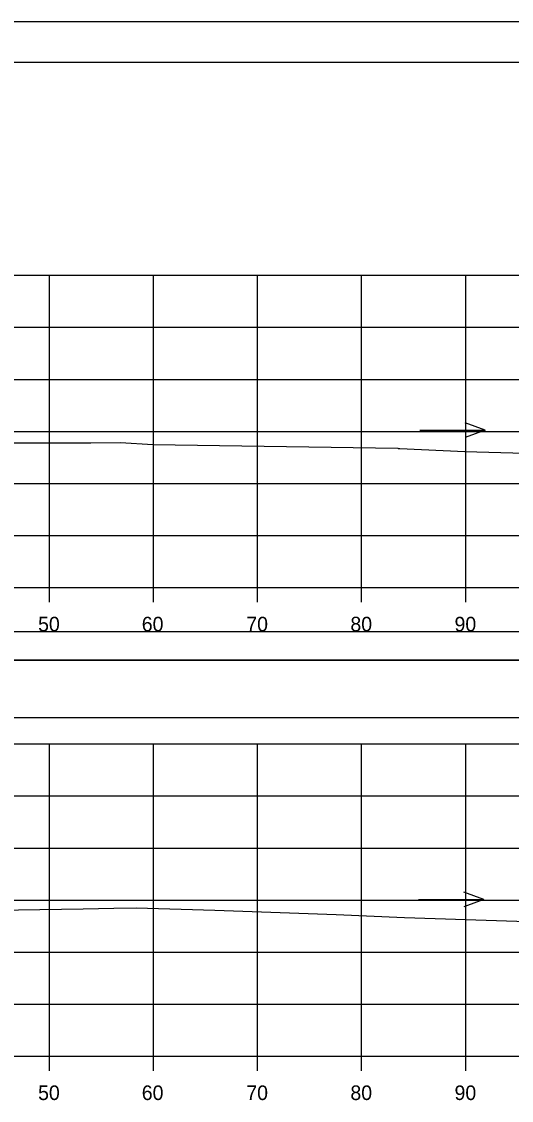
# Model space of a CAD drawing. Extents: x 1371057 to 1372761, y 380005 to 390517.
# Drawn here: x 1371608.2 to 1371655.3, y 380328.2 to 380431.8 of the extents above; entities that cross this region are included whole.
import ezdxf

# ---------------------------------------------------------------- set-up
doc = ezdxf.new("R2010")
doc.units = 0
for name, color, linetype in [('R_Axis', 7, 'Continuous'), ('R_Axis Annot', 7, 'Continuous'), ('R_Border', 7, 'Continuous'), ('R_Detour', 7, 'Continuous'), ('R_Dimension', 7, 'Continuous'), ('R_Exist Surface', 7, 'Continuous'), ('R_Grid', 7, 'Continuous'), ('R_No Plot', 7, 'Continuous'), ('R_Water Annot', 7, 'Continuous')]:
    doc.layers.add(name, color=color, linetype=linetype)

msp = doc.modelspace()

# ---------------------------------------------------------------- linework, layer by layer
at = {"layer": 'R_Axis'}
for p, q in [((1371410.87, 380377.4), (1371710.87, 380377.4)), ((1371610.87, 380376), (1371610.87, 380377.4)), ((1371620.87, 380376), (1371620.87, 380377.4)), ((1371630.87, 380376), (1371630.87, 380377.4)), ((1371640.87, 380376), (1371640.87, 380377.4)), ((1371650.87, 380376), (1371650.87, 380377.4)), ((1371410.87, 380332.4), (1371710.87, 380332.4)), ((1371610.87, 380331), (1371610.87, 380332.4)), ((1371620.87, 380331), (1371620.87, 380332.4)), ((1371630.87, 380331), (1371630.87, 380332.4)), ((1371640.87, 380331), (1371640.87, 380332.4)), ((1371650.87, 380331), (1371650.87, 380332.4))]:
    msp.add_line(p, q, dxfattribs=at)
at = {"layer": 'R_Border'}
msp.add_line((1371402.87, 380427.86), (1371719.05, 380427.86), dxfattribs=at)
at = {"layer": 'R_Detour'}
msp.add_lwpolyline([(1371407.72, 380370.44), (1371714.03, 380370.44), (1371714.03, 380373.15), (1371407.72, 380373.15)], close=True, dxfattribs=at)
at = {"layer": 'R_Dimension'}
msp.add_lwpolyline([(1371407.72, 380364.92), (1371714.03, 380364.92), (1371714.03, 380370.44), (1371407.72, 380370.44)], close=True, dxfattribs=at)
at = {"layer": 'R_Exist Surface'}
for points in [[(1371601.2, 380391.29), (1371612.44, 380391.29), (1371614.85, 380391.31), (1371617.72, 380391.33), (1371620.8, 380391.15), (1371644.35, 380390.78), (1371644.36, 380390.78), (1371644.37, 380390.78), (1371644.38, 380390.77), (1371644.55, 380390.77), (1371650.77, 380390.48), (1371665.73, 380390.05), (1371668.29, 380389.96), (1371668.76, 380389.95), (1371685.18, 380389.47), (1371686.32, 380389.44), (1371686.73, 380389.44), (1371689.26, 380389.39), (1371708.59, 380389.16), (1371710.64, 380388.64), (1371710.87, 380388.64)], [(1371603.71, 380346.39), (1371614.12, 380346.57), (1371617.05, 380346.62), (1371619.21, 380346.65), (1371626.76, 380346.42), (1371638.42, 380346), (1371644.99, 380345.73), (1371655.77, 380345.37), (1371665.06, 380345.05), (1371675.94, 380344.81), (1371679.9, 380344.69), (1371697.65, 380344.29), (1371704.04, 380344.3), (1371710.87, 380344.16)]]:
    msp.add_lwpolyline(points, dxfattribs=at)
at = {"layer": 'R_Grid'}
for p, q in [((1371410.87, 380407.4), (1371710.87, 380407.4)), ((1371610.87, 380377.4), (1371610.87, 380407.4)), ((1371620.87, 380377.4), (1371620.87, 380407.4)), ((1371630.87, 380377.4), (1371630.87, 380407.4)), ((1371640.87, 380377.4), (1371640.87, 380407.4)), ((1371650.87, 380377.4), (1371650.87, 380407.4)), ((1371410.87, 380402.4), (1371710.87, 380402.4)), ((1371410.87, 380397.4), (1371710.87, 380397.4)), ((1371410.87, 380392.4), (1371710.87, 380392.4)), ((1371410.87, 380387.4), (1371710.87, 380387.4)), ((1371410.87, 380382.4), (1371710.87, 380382.4)), ((1371410.87, 380377.4), (1371710.87, 380377.4)), ((1371410.87, 380362.4), (1371710.87, 380362.4)), ((1371610.87, 380332.4), (1371610.87, 380362.4)), ((1371620.87, 380332.4), (1371620.87, 380362.4)), ((1371630.87, 380332.4), (1371630.87, 380362.4)), ((1371640.87, 380332.4), (1371640.87, 380362.4)), ((1371650.87, 380332.4), (1371650.87, 380362.4)), ((1371410.87, 380357.4), (1371710.87, 380357.4)), ((1371410.87, 380352.4), (1371710.87, 380352.4)), ((1371410.87, 380347.4), (1371710.87, 380347.4)), ((1371410.87, 380342.4), (1371710.87, 380342.4)), ((1371410.87, 380337.4), (1371710.87, 380337.4)), ((1371410.87, 380332.4), (1371710.87, 380332.4))]:
    msp.add_line(p, q, dxfattribs=at)
at = {"layer": 'R_No Plot'}
msp.add_line((1371390.47, 380431.75), (1371723.8, 380431.75), dxfattribs=at)
for points in [[(1371390.46, 380431.75), (1371723.8, 380431.75), (1371723.8, 380218.41), (1371390.46, 380218.41)], [(1371636.79, 380427.86), (1371656.41, 380427.86), (1371656.41, 380417.98), (1371672.52, 380417.98), (1371695.72, 380417.98), (1371695.84, 380389.82), (1371719.05, 380389.82), (1371719.05, 380222.4), (1371402.87, 380222.4), (1371402.87, 380427.86)]]:
    msp.add_lwpolyline(points, close=True, dxfattribs=at)
at = {"layer": 'R_Water Annot'}
for p, q in [((1371646.45, 380392.53), (1371652.73, 380392.53)), ((1371652.73, 380392.53), (1371650.81, 380393.23)), ((1371652.73, 380392.53), (1371650.81, 380391.83)), ((1371652.61, 380347.45), (1371650.69, 380348.15)), ((1371646.33, 380347.45), (1371652.61, 380347.45)), ((1371652.61, 380347.45), (1371650.69, 380346.75))]:
    msp.add_line(p, q, dxfattribs=at)

# ---------------------------------------------------------------- texts
at = {"layer": 'R_Axis Annot'}
for s, p in [('50', (1371609.79, 380373.2)), ('60', (1371619.75, 380373.2)), ('70', (1371629.79, 380373.2)), ('80', (1371639.79, 380373.2)), ('90', (1371649.79, 380373.2)), ('50', (1371609.79, 380328.2)), ('60', (1371619.75, 380328.2)), ('70', (1371629.79, 380328.2)), ('80', (1371639.79, 380328.2)), ('90', (1371649.79, 380328.2))]:
    msp.add_text(s, height=1.4, dxfattribs=at).set_placement(p)

doc.saveas('drawing.dxf')
